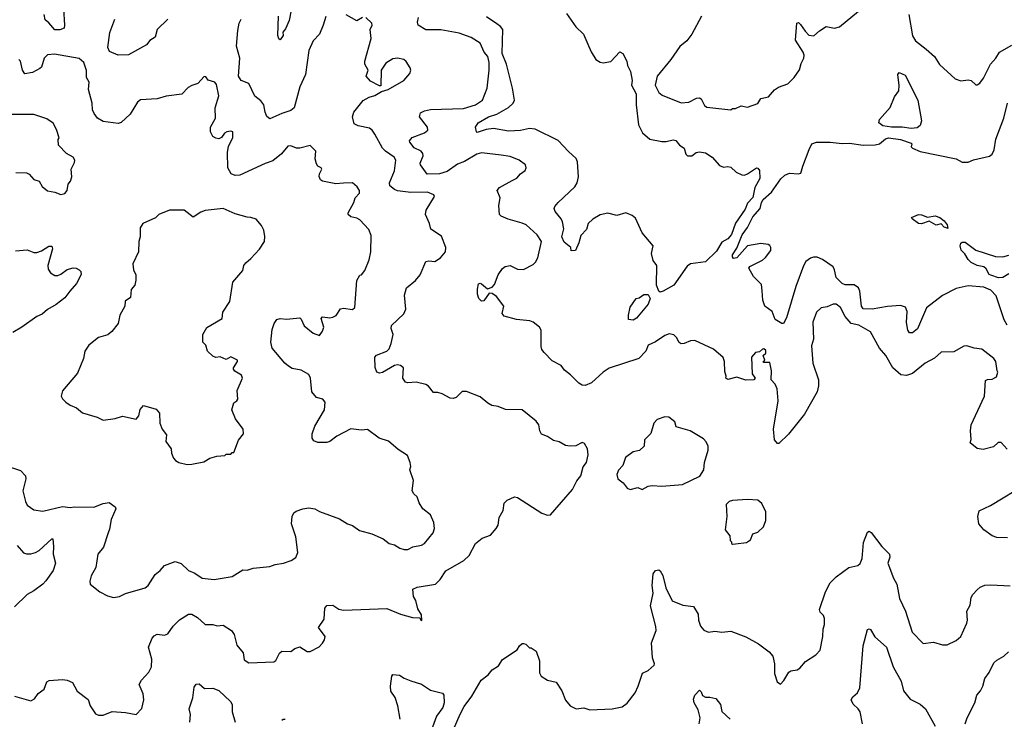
# Model space of a CAD drawing. Extents: x 1690054 to 1842981, y 782881 to 914114.
# Tile 389 of 656: x 1774040 to 1780595, y 861735 to 866391. Entities that reach past the tile are written whole.
import ezdxf

# ---------------------------------------------------------------- set-up
doc = ezdxf.new("R2010")
doc.units = 0

msp = doc.modelspace()

# ---------------------------------------------------------------- linework, layer by layer
at = {"layer": '0CON10XD'}
for points in [[(1774332.6, 866465), (1774338.9, 866355), (1774335, 866334), (1774307.8, 866322.2), (1774273.8, 866323.8), (1774235, 866369.2), (1774209.4, 866389.4), (1774203.3, 866425)], [(1775847.8, 866455), (1775834.4, 866385), (1775810, 866330), (1775792.9, 866307.1), (1775794.2, 866285), (1775775, 866257.5), (1775765, 866262.5), (1775758.6, 866285), (1775764.2, 866415)], [(1777681.4, 866431.4), (1777743.6, 866343.6), (1777794.1, 866294.1), (1777845.8, 866175.8), (1777875, 866126.7), (1777905, 866107.5), (1777925, 866103.3), (1777975, 866112.5), (1778035, 866177.5), (1778056.7, 866165), (1778083.3, 866115), (1778087.5, 866085), (1778106.4, 866046.4), (1778116.7, 865985), (1778112.5, 865955), (1778145, 865897.5), (1778143.3, 865825), (1778160.2, 865690.2), (1778187, 865637), (1778236.3, 865596.3), (1778315, 865580.4), (1778345, 865580), (1778391.2, 865591.2), (1778407.6, 865587.6), (1778434, 865555), (1778464, 865535), (1778475, 865496.7), (1778486.7, 865485), (1778515, 865484.2), (1778544.1, 865505.9), (1778565, 865511.2), (1778605, 865503.8), (1778650, 865475), (1778699.5, 865419.5), (1778725, 865408.8), (1778755, 865414), (1778775, 865409.2), (1778811.2, 865375), (1778847.3, 865357.3), (1778865, 865355.8), (1778885, 865364.4), (1778945, 865405.6), (1778955, 865402.9), (1778966.1, 865386.1), (1778966.9, 865333.1), (1778934.5, 865275), (1778921.8, 865208.2), (1778885, 865170), (1778870, 865130), (1778805, 865035.6), (1778778.5, 864961.5), (1778755, 864932.5), (1778715, 864909.7), (1778679.8, 864850.2), (1778605, 864778.8), (1778506.9, 864766.9), (1778485, 864749.5), (1778395.3, 864624.7), (1778325, 864584.7), (1778305, 864577.3)], [(1778580, 866415), (1778515.5, 866294.5), (1778480.9, 866249.1), (1778435, 866213.3), (1778374.2, 866125), (1778284.4, 866015), (1778271.9, 865955), (1778295.5, 865905.5), (1778318.3, 865888.3), (1778445, 865837.5), (1778495, 865841.4), (1778545, 865868), (1778565, 865871.2), (1778576.2, 865865), (1778599.5, 865819.5), (1778615, 865808.8), (1778775, 865790), (1778785, 865800), (1778805, 865800), (1778843.6, 865816.4), (1778885, 865808.8), (1778955, 865832.9), (1778974.4, 865865.6), (1779025, 865877.5), (1779066.2, 865923.8), (1779091.2, 865941.2), (1779155, 865963.8), (1779196, 866005), (1779232.4, 866057.6), (1779242, 866098), (1779260.3, 866135), (1779262.4, 866155), (1779255.2, 866175.2), (1779204.6, 866255), (1779215, 866366.7), (1779225, 866371.2), (1779239.5, 866359.5), (1779268.8, 866315), (1779295, 866287.5), (1779327, 866283), (1779363.9, 866316.1), (1779410, 866345), (1779465, 866334.4), (1779497.8, 866342.2), (1779625, 866446.7)], [(1774005, 861889.4), (1774115, 861857.5), (1774137.7, 861872.3), (1774162.3, 861907.7), (1774202.5, 861935), (1774220, 861985), (1774237, 861993), (1774325, 862000), (1774355, 861995.6), (1774390.9, 861980.9), (1774421.9, 861921.9), (1774495.9, 861865.9), (1774508.8, 861825), (1774545, 861771.2), (1774565, 861763.3), (1774595, 861762.5), (1774655, 861786.7), (1774745, 861780), (1774815, 861767.5), (1774853.9, 861806.1), (1774865.6, 861865), (1774862.5, 861905), (1774836.4, 861966.4), (1774850.8, 861995), (1774900.9, 862049.1), (1774918.6, 862085), (1774919.5, 862135), (1774898.1, 862215), (1774922.5, 862275), (1774935, 862291.2), (1774955, 862301.2), (1775004.1, 862295.9), (1775025.8, 862304.2), (1775062, 862355), (1775103, 862397), (1775165, 862434), (1775185, 862434), (1775223.2, 862413.2), (1775275, 862366.2), (1775325, 862365.8), (1775355, 862356), (1775395, 862361.5), (1775451.2, 862325), (1775468.5, 862298.5), (1775485, 862228.8), (1775527.5, 862177.5), (1775535, 862130), (1775565, 862110), (1775732.3, 862117.7), (1775745, 862126.7), (1775769.2, 862175), (1775785, 862187.5), (1775845, 862186), (1775872.9, 862207.1), (1775905, 862216.7), (1775955, 862186.7), (1775975, 862186.7), (1776033, 862217), (1776055, 862242.5), (1776070, 862265), (1776073.3, 862285), (1776030, 862345), (1776067.6, 862402.4), (1776071.2, 862475), (1776085, 862492), (1776125, 862493.8), (1776165, 862468.8), (1776195, 862460.8), (1776485, 862472.5), (1776574.4, 862434.4), (1776655, 862413.3), (1776705, 862410), (1776710, 862395), (1776718.3, 862391.7), (1776715, 862430), (1776689.7, 862469.7), (1776677.1, 862525), (1776662.3, 862552.3), (1776657.9, 862602.1), (1776685.8, 862615), (1776808.5, 862635), (1776839.1, 862665), (1776877.2, 862722.7), (1776997.8, 862792.2), (1777032.5, 862825), (1777075, 862906), (1777119.2, 862940.8), (1777175, 862960), (1777212.5, 863005), (1777225, 863027.5), (1777232.5, 863077.5), (1777258.8, 863125), (1777266.1, 863173.9), (1777285, 863193.8), (1777333.9, 863216.1), (1777355, 863211.2), (1777515.8, 863105.8), (1777555, 863093.8), (1777575, 863096), (1777721.6, 863265), (1777748.5, 863321.5), (1777776.6, 863355), (1777791.8, 863415), (1777814.5, 863445), (1777824.4, 863495), (1777821.2, 863535), (1777800, 863570), (1777785, 863576.7), (1777742.5, 863555), (1777705, 863552), (1777675, 863558), (1777631.7, 863581.7), (1777595, 863590), (1777555, 863617.5), (1777515, 863632.5), (1777503.8, 863655), (1777496, 863695), (1777478.3, 863718.3), (1777384.5, 863794.5), (1777275, 863797.7), (1777226.1, 863816.1), (1777184.1, 863824.1), (1777157.7, 863837.7), (1777105, 863880), (1777015, 863916.2), (1776985, 863916.7), (1776945, 863877.5), (1776925, 863869.2), (1776905, 863871.4), (1776851.7, 863901.7), (1776825, 863910), (1776795, 863910), (1776761.7, 863951.7), (1776745, 863963.3), (1776679.5, 863979.5), (1776625, 863974), (1776608.3, 863978.3), (1776591.2, 864005), (1776596.2, 864075), (1776575, 864088.8), (1776555, 864093.8), (1776535, 864089.2), (1776455, 864041.9), (1776435, 864038.9), (1776418, 864045), (1776406.6, 864076.6), (1776404, 864146), (1776415, 864158.5), (1776483.3, 864185), (1776499.7, 864200.3), (1776514.3, 864235), (1776527.5, 864295), (1776512.5, 864335), (1776514.4, 864355), (1776596.9, 864433.1), (1776611.2, 864465), (1776601.8, 864558.2), (1776614.6, 864605.4), (1776675, 864655.6), (1776707.2, 864692.8), (1776745, 864780.8), (1776765, 864786.7), (1776805, 864782.5), (1776840.6, 864805), (1776875.4, 864845), (1776876.9, 864875), (1776849.4, 864949.4), (1776777.7, 864997.7), (1776768.8, 865035), (1776741.2, 865095), (1776745.8, 865124.2), (1776801.2, 865215), (1776796.2, 865225), (1776755, 865241.9), (1776645, 865239.6), (1776555, 865251.7), (1776535, 865259.7), (1776504.3, 865285), (1776501.9, 865305), (1776535, 865383.8), (1776545.3, 865455.3), (1776532.9, 865475), (1776475, 865515.5), (1776455, 865536.4), (1776405, 865628), (1776387.8, 865655), (1776368.3, 865668.3), (1776292.5, 865685), (1776267.3, 865697.3), (1776255.7, 865745), (1776264.5, 865775.5), (1776326.4, 865853.6), (1776367.5, 865875), (1776405, 865886), (1776448.3, 865911.7), (1776492.5, 865925), (1776596.7, 865985), (1776637.7, 866032.3), (1776643.8, 866055), (1776639.5, 866069.5), (1776612.3, 866112.3), (1776596.7, 866125), (1776555, 866134.2), (1776525, 866130), (1776478.8, 866101.2), (1776446.7, 866055), (1776445, 865950), (1776435, 865950), (1776375, 865982.5), (1776347.5, 866015), (1776360, 866055), (1776338.8, 866095), (1776338, 866115), (1776380, 866265), (1776373.8, 866325), (1776386.2, 866355), (1776385, 866366.7), (1776345, 866406)], [(1775026.6, 866393.4), (1774956, 866325), (1774942, 866275), (1774907.2, 866252.8), (1774885, 866224), (1774764, 866156), (1774695, 866155.4), (1774638.7, 866178.7), (1774625.9, 866205), (1774639.6, 866305), (1774673.1, 866395)], [(1776077.3, 866412.7), (1776061.5, 866355), (1776035.4, 866294.6), (1775995, 866250), (1775965, 866186.7), (1775943.3, 866025), (1775906.2, 865943.8), (1775867.8, 865805), (1775845, 865786.9), (1775785, 865766.9), (1775705, 865730), (1775685, 865746.7), (1775673.3, 865775), (1775664.4, 865825), (1775645, 865850), (1775605, 865882), (1775566.1, 865965), (1775515.5, 865985.5), (1775497.8, 866015), (1775506.6, 866135), (1775484.5, 866215), (1775491.6, 866318.4), (1775502.1, 866367.9), (1775515, 866394.5)], [(1776322.5, 866405), (1776285, 866383.3), (1776213.9, 866423.9)], [(1780547.5, 864055), (1780540, 864115), (1780526.7, 864135), (1780445, 864197.5), (1780395, 864204), (1780345, 864220), (1780325, 864217.5), (1780259.7, 864180.3), (1780175, 864177.1), (1780130.7, 864139.3), (1780068, 864105), (1779983.6, 864036.4), (1779945, 864021.8), (1779907.2, 864027.2), (1779853.6, 864075), (1779805.6, 864155), (1779763.8, 864203.8), (1779703.9, 864313.9), (1779626.8, 864356.8), (1779575, 864369.4), (1779536.1, 864416.1), (1779505, 864474.3), (1779475, 864496.7), (1779455, 864496.7), (1779415, 864479.4), (1779375, 864474.2), (1779344.4, 864445), (1779321.4, 864378.6), (1779325.4, 864265), (1779311.3, 864221.3), (1779319.5, 864105), (1779357.8, 863995), (1779357.5, 863955), (1779348.8, 863915), (1779265.3, 863764.7), (1779157.8, 863632.2), (1779095, 863570), (1779085, 863570), (1779065.9, 863595.9), (1779059.5, 863665), (1779089.7, 863855), (1779083.5, 863933.5), (1779069.6, 863965), (1779043.3, 863995), (1779046, 864055), (1779035, 864110), (1778995, 864110), (1778990, 864115), (1779000, 864125), (1778990, 864155), (1779008.3, 864171.7), (1779008.3, 864188.3), (1778995, 864200), (1778985, 864197.5), (1778965, 864180), (1778940, 864175), (1778912.5, 864145), (1778916.7, 864035), (1778936.7, 864005), (1778926.7, 863995), (1778875, 863992.9), (1778815, 864012.5), (1778755, 863995.7), (1778741.4, 864005), (1778742.5, 864017.5), (1778735, 864050), (1778732.9, 864115), (1778722.9, 864142.9), (1778658.8, 864198.8), (1778535, 864256.7), (1778506.3, 864253.7), (1778465, 864236), (1778444.2, 864234.2), (1778431.4, 864241.4), (1778413.3, 864275), (1778395, 864292.5), (1778365, 864300), (1778335, 864290), (1778272.5, 864247.5), (1778225, 864225.5), (1778209.6, 864185), (1778163, 864137), (1777965, 864070.6), (1777925.5, 864045), (1777847, 863973), (1777805.7, 863955.7), (1777785, 863958.1), (1777761.7, 863971.7), (1777707, 864027), (1777667.3, 864057.3), (1777645, 864090), (1777585, 864120), (1777531.2, 864175), (1777516.2, 864195), (1777511.2, 864215), (1777511.2, 864325), (1777500, 864345), (1777458.9, 864378.9), (1777436.7, 864386.7), (1777347.5, 864395), (1777265, 864418.8), (1777253.3, 864435), (1777262.5, 864485), (1777215, 864547.5), (1777185, 864567.5), (1777165, 864570), (1777129.3, 864520.7), (1777115, 864517.5), (1777096.7, 864535), (1777088.6, 864565), (1777087.3, 864597.3), (1777095, 864632.5), (1777105, 864637.5), (1777115, 864633.3), (1777155, 864600), (1777185, 864610), (1777201.2, 864628.8), (1777226.7, 864693.3), (1777254.3, 864735), (1777271.4, 864748.6), (1777305, 864754.3), (1777355, 864729.4), (1777395, 864728.5), (1777459.4, 864760.6), (1777475, 864776.2), (1777489.4, 864805), (1777514.2, 864915), (1777485, 864960), (1777411.2, 865025), (1777385, 865037.5), (1777292.4, 865062.4), (1777245, 865083.6), (1777235.5, 865095), (1777230.2, 865155), (1777240, 865205), (1777220, 865255), (1777235, 865272.9), (1777318.7, 865321.3), (1777350, 865335), (1777373.3, 865365), (1777405, 865387.5), (1777412.5, 865405), (1777406.7, 865425), (1777365, 865456.2), (1777305, 865479.2), (1777245, 865490), (1777113.8, 865505), (1777082.9, 865495), (1777002.5, 865447.5), (1776955, 865428.8), (1776885, 865380.8), (1776835, 865364.6), (1776752.1, 865362.1), (1776707.5, 865425), (1776705.8, 865435), (1776726.9, 865485), (1776725, 865500), (1776712, 865515), (1776667, 865537), (1776637.5, 865575), (1776636, 865585), (1776653.5, 865606.5), (1776735, 865637.1), (1776758, 865655), (1776755.8, 865675), (1776702.9, 865745), (1776709.3, 865770.7), (1776736.2, 865785), (1776775, 865793.8), (1776995, 865799.6), (1777074.2, 865824.2), (1777120.8, 865855), (1777151.4, 865935), (1777165.5, 866055.5), (1777165.6, 866105), (1777156.4, 866145), (1777133.3, 866175), (1777105.8, 866235), (1777045, 866272.7), (1776965, 866302), (1776845, 866323.1), (1776745, 866324), (1776693.3, 866355), (1776689.4, 866375), (1776695.8, 866405)], [(1778305, 864577.3), (1778295, 864583.3), (1778279.2, 864625), (1778282, 864755), (1778258.3, 864788.3), (1778245.7, 864835), (1778256.5, 864886.5), (1778185, 864973.3), (1778140.9, 865070.9), (1778117.8, 865087.8), (1778075, 865105.6), (1778015, 865088.6), (1777955, 865102.5), (1777905, 865091.8), (1777855, 865062.5), (1777825.4, 865035), (1777814.4, 864995), (1777775.8, 864954.2), (1777763.3, 864905), (1777740, 864855), (1777711.7, 864851.7), (1777710, 864875), (1777665, 864910), (1777650, 864945), (1777662.1, 864997.9), (1777653.6, 865045), (1777645, 865065.8), (1777604.2, 865115), (1777599.2, 865135), (1777602.2, 865147.8), (1777624.3, 865175), (1777735, 865277.7), (1777752.3, 865305), (1777761.2, 865345), (1777752.9, 865445), (1777745, 865466.4), (1777692.8, 865512.8), (1777625, 865586.3), (1777472.7, 865662.7), (1777435, 865666.2), (1777375, 865653.9), (1777295, 865648.5), (1777195, 865665.6), (1777145, 865660), (1777085, 865640), (1777081.2, 865645), (1777074.3, 865675), (1777092.2, 865705), (1777162.2, 865745), (1777217.4, 865762.6), (1777293.4, 865806.6), (1777325.4, 865835), (1777334.6, 865855), (1777321.9, 865935), (1777280.8, 866095), (1777252.9, 866165), (1777256.4, 866325), (1777241.8, 866345), (1777216, 866364), (1777148.9, 866408.9)], [(1779960, 866425), (1779985, 866283.3), (1780005, 866250), (1780074.2, 866194.2), (1780131.2, 866145), (1780165, 866093.3), (1780267.7, 865997.7), (1780306.4, 865983.6), (1780355, 865991.2), (1780375, 865986.2), (1780405, 865957.5), (1780415, 865956.7), (1780431.7, 865968.3), (1780457.6, 866002.4), (1780504.4, 866095), (1780540, 866135), (1780563.8, 866175), (1780645, 866220.8)], [(1773943.8, 863425), (1774045, 863390.8), (1774078.8, 863355), (1774081.2, 863335), (1774061.9, 863255), (1774078.1, 863185), (1774090.6, 863160.6), (1774135, 863128.1), (1774195, 863119.4), (1774325, 863150.8), (1774375, 863145.5), (1774405, 863150), (1774533.6, 863146.4), (1774595, 863170.6), (1774635, 863176.7), (1774675, 863148.8), (1774680.8, 863135), (1774649.2, 863065), (1774638.8, 863001.2), (1774628.6, 862975), (1774598.9, 862881.1), (1774560, 862835), (1774546.7, 862745), (1774515, 862690), (1774507.5, 862655), (1774510, 862635), (1774573.9, 862583.9), (1774625, 862556.7), (1774665, 862546.7), (1774705, 862553.3), (1774745, 862571.2), (1774875, 862610), (1774894.3, 862625.7), (1774941.4, 862698.6), (1774976, 862725), (1775005, 862757.5), (1775075, 862784.4), (1775115, 862772.9), (1775165, 862724.3), (1775205, 862707.5), (1775254.6, 862674.6), (1775335, 862665.4), (1775453.6, 862686.4), (1775525, 862730), (1775555, 862726.7), (1775595, 862740), (1775705, 862752), (1775740, 862765), (1775795.8, 862774.2), (1775847.5, 862792.5), (1775877.5, 862812.5), (1775892.5, 862845), (1775878.7, 862948.7), (1775850.6, 863035), (1775853.8, 863085), (1775865, 863110), (1775880.3, 863119.7), (1775925, 863136), (1775965, 863142), (1776005, 863136), (1776037, 863117), (1776169.1, 863069.1), (1776223.3, 863035), (1776255.7, 863025.7), (1776302.1, 862992.1), (1776385, 862970), (1776460, 862935), (1776500, 862905), (1776536.4, 862896.4), (1776570, 862875), (1776600, 862865), (1776625, 862864), (1776658.3, 862881.7), (1776715, 862892.9), (1776735, 862904.2), (1776792, 862975), (1776800.8, 863005), (1776797.5, 863045), (1776775.6, 863095.6), (1776723.3, 863135), (1776700, 863175), (1776686.7, 863215), (1776664.4, 863234.4), (1776654, 863255), (1776661.2, 863325), (1776636.7, 863395), (1776643.6, 863416.4), (1776640, 863445), (1776621.2, 863491.2), (1776559.5, 863529.5), (1776496, 863585), (1776434, 863605), (1776355, 863664), (1776315, 863660), (1776245, 863668.8), (1776150.6, 863619.4), (1776105, 863582.9), (1776085, 863577.5), (1776025, 863576), (1775998.8, 863588.8), (1775988, 863605), (1775986.2, 863635), (1776004.2, 863685), (1776070, 863795), (1776073.8, 863845), (1776057.5, 863865), (1776015, 863877.5), (1775984.4, 863915), (1775976.5, 864005), (1775965, 864030.6), (1775915, 864059.1), (1775855, 864069.6), (1775829.4, 864085), (1775805.3, 864105.3), (1775720.6, 864205), (1775712.3, 864245), (1775720.7, 864329.3), (1775735, 864370), (1775753.1, 864395), (1775775, 864402), (1775816.7, 864396.7), (1775905.8, 864405.8), (1775915, 864397.5), (1775935, 864352.5), (1775994.2, 864304.2), (1776035, 864290), (1776055, 864317.5), (1776064, 864345), (1776047.5, 864402.5), (1776055, 864412.5), (1776105, 864406.9), (1776125, 864410.6), (1776147.5, 864422.5), (1776175, 864467.5), (1776195, 864470.4), (1776255, 864462.3), (1776271.8, 864475), (1776284.7, 864655.3), (1776305, 864690), (1776315, 864692.5), (1776338.3, 864721.7), (1776367, 864793), (1776378, 864845), (1776380, 864955), (1776364.5, 864994.5), (1776305, 865058), (1776285, 865069.4), (1776245, 865078), (1776226.2, 865095), (1776226, 865105), (1776264.2, 865175), (1776274.2, 865205), (1776303.3, 865236.7), (1776303.3, 865255), (1776287.5, 865277.5), (1776255, 865305.8), (1776195, 865302.9), (1776145, 865298.8), (1776055.9, 865315.9), (1776043.3, 865325), (1776033.9, 865346.1), (1776036.7, 865365), (1776052.5, 865395), (1776047.5, 865405), (1776025, 865416.7), (1776015, 865432.5), (1776008, 865465), (1776012.5, 865515), (1775975, 865552.5), (1775905, 865536.2), (1775883.3, 865536.7), (1775845, 865551.2), (1775825, 865548.8), (1775782.1, 865497.9), (1775725, 865451.5), (1775675, 865434.5), (1775505, 865357.1), (1775474.3, 865354.3), (1775448.5, 865365), (1775426, 865405), (1775422.7, 865507.3), (1775430, 865550), (1775460, 865605), (1775458, 865645), (1775445, 865649.2), (1775420, 865645), (1775403.8, 865635), (1775383.9, 865606.1), (1775365, 865598.8), (1775345, 865601.2), (1775325, 865613.3), (1775310.8, 865645), (1775310, 865675), (1775344.3, 865735.7), (1775341.8, 865805), (1775365.3, 865885), (1775349.5, 865959.5), (1775340, 865975), (1775295, 865987.5), (1775280, 866010), (1775268.3, 866011.7), (1775225, 865966.7), (1775185, 865953.8), (1775161.4, 865938.6), (1775120, 865895), (1775015, 865882.2), (1774955, 865863.8), (1774845, 865857.8), (1774825, 865842), (1774775, 865762.9), (1774715, 865705.6), (1774695, 865700.3), (1774595, 865712.2), (1774557.5, 865735), (1774535, 865765.5), (1774525, 865790), (1774522.1, 865835), (1774498.8, 865925), (1774502.5, 865975), (1774484.3, 866005), (1774485, 866052.5), (1774467.1, 866105), (1774435, 866132.9), (1774271.2, 866161.2), (1774225, 866156.8), (1774203.5, 866135), (1774185.6, 866075), (1774174.3, 866065), (1774125, 866038.5), (1774075, 866031.2), (1774058, 866055), (1774046, 866115), (1774035, 866125.7)], [(1779975, 865666.5), (1779915, 865675.8), (1779845, 865675.3), (1779786.7, 865685), (1779760.8, 865705), (1779765, 865726.2), (1779835, 865806.7), (1779865, 865876.7), (1779893.9, 865916.1), (1779896.4, 865953.6), (1779887.5, 866025), (1779895, 866040), (1779935, 866022.5), (1780018.8, 865855), (1780043.1, 865716.9), (1780035, 865686), (1780015, 865671.8), (1779975, 865666.5)], [(1780615, 864358), (1780593.6, 864393.6), (1780542.1, 864552.1), (1780505, 864590.3), (1780459.8, 864609.8), (1780355, 864620), (1780275, 864600.8), (1780185, 864555.9), (1780077.6, 864472.4), (1780016.7, 864333.3), (1779985, 864306), (1779965, 864306.2), (1779952, 864325), (1779944.1, 864375), (1779948.6, 864448.6), (1779937.7, 864477.7), (1779905, 864487.8), (1779818.8, 864481.2), (1779715, 864463.7), (1779655, 864467.3), (1779644.3, 864485), (1779634, 864584), (1779625, 864606.8), (1779595, 864626.5), (1779535, 864625.9), (1779515, 864635.6), (1779476.9, 864675), (1779465.5, 864725.5), (1779455, 864745.5), (1779385, 864795.5), (1779349.4, 864809.4), (1779325, 864810.8), (1779305, 864804.2), (1779275, 864780.8), (1779257.9, 864752.1), (1779207.3, 864615), (1779145, 864406.7), (1779125, 864368.8), (1779115, 864368), (1779069.6, 864395), (1779048.8, 864448.8), (1779000.9, 864485), (1778987.9, 864525), (1778983.2, 864586.8), (1778977.9, 864627.9), (1778925, 864682), (1778893.9, 864736.1), (1778901.7, 864748.3), (1778985, 864791.4), (1779005, 864808), (1779040.9, 864855), (1779041.8, 864875), (1779035, 864887.8), (1779023.8, 864895), (1778975, 864901.8), (1778886.2, 864885), (1778815, 864806.8), (1778792, 864802), (1778785, 864813.3), (1778786.5, 864825), (1778815, 864871.1), (1778850.8, 864959.2), (1778885, 865008), (1778920.2, 865079.8), (1778969.5, 865135), (1778978, 865175), (1778990, 865195), (1779045, 865242.5), (1779108.1, 865331.9), (1779133.6, 865356.4), (1779165, 865370), (1779225.8, 865364.2), (1779241.7, 865368.3), (1779253.1, 865415), (1779295.8, 865525.8), (1779315, 865564.3), (1779345.3, 865574.7), (1779435, 865575.2), (1779515, 865566.6), (1779565, 865569.6), (1779655, 865556.3), (1779735, 865558), (1779765, 865565.2), (1779805, 865597.9), (1779825, 865604.8), (1779905, 865593), (1779975, 865570), (1779980, 865565), (1779976.2, 865545), (1779984, 865535), (1780035, 865512.4), (1780275.7, 865465.7), (1780315, 865443.5), (1780355, 865443.6), (1780391.2, 865458.8), (1780497.9, 865482.1), (1780515.4, 865495), (1780527.5, 865525), (1780538.4, 865595), (1780591.2, 865735), (1780615.6, 865835.6)], [(1774015, 865373.3), (1774085, 865372.5), (1774103, 865363), (1774135, 865327.5), (1774170, 865315), (1774190.7, 865280.7), (1774225, 865252.5), (1774275, 865242.5), (1774315, 865226.7), (1774340, 865235), (1774357, 865253), (1774363.6, 865296.4), (1774377.5, 865315), (1774387.5, 865345), (1774382.5, 865395), (1774405, 865440), (1774406.7, 865455), (1774395.9, 865475.9), (1774350.7, 865500.7), (1774297.5, 865555), (1774297, 865593), (1774302.5, 865605), (1774285, 865660), (1774263, 865703), (1774221.7, 865731.7), (1774135, 865760), (1773949.5, 865759.5)], [(1775155, 863430), (1775185, 863433.3), (1775265, 863447.5), (1775305, 863472.5), (1775353.6, 863486.4), (1775405, 863490), (1775415, 863500), (1775445, 863500), (1775455, 863510), (1775465, 863510), (1775496.4, 863593.6), (1775530, 863635), (1775527.5, 863665), (1775477.5, 863735), (1775453.3, 863795), (1775465, 863840), (1775486.4, 863853.6), (1775492.5, 863865), (1775487, 863923), (1775522.5, 864005), (1775517.5, 864025), (1775471.7, 864051.7), (1775462.5, 864065), (1775462.5, 864075), (1775490, 864115), (1775490, 864125), (1775445, 864147.5), (1775415, 864130), (1775375, 864147.5), (1775345, 864142.5), (1775325, 864152.5), (1775290, 864185), (1775280, 864225), (1775260, 864245), (1775260, 864295), (1775285, 864342.5), (1775388.1, 864401.9), (1775393.3, 864445), (1775439.2, 864515), (1775458.8, 864645), (1775525, 864722.5), (1775533.3, 864755), (1775545, 864772.5), (1775579.3, 864800.7), (1775635.9, 864864.1), (1775668.8, 864915), (1775673, 864947), (1775665, 864990), (1775650.7, 865020.7), (1775615, 865062.5), (1775580, 865075), (1775555, 865076.2), (1775475, 865098.8), (1775394.1, 865134.1), (1775275, 865120.8), (1775245, 865110), (1775195, 865076.2), (1775135, 865123.3), (1775037, 865123), (1774966.4, 865093.6), (1774945, 865072.5), (1774860, 865035), (1774842.5, 865005), (1774842.5, 864945), (1774832.5, 864915), (1774830, 864845), (1774793.9, 864766.1), (1774797.5, 864725), (1774813, 864693), (1774813, 864657), (1774807.5, 864625), (1774782.5, 864595), (1774777, 864543), (1774743, 864517), (1774740, 864485), (1774706.7, 864425), (1774695, 864370), (1774652.5, 864315), (1774625.9, 864294.1), (1774564.3, 864275.7), (1774500, 864225), (1774473.3, 864185), (1774463.8, 864135), (1774425, 864037.5), (1774325, 863920), (1774316.2, 863885), (1774325, 863866.7), (1774346.7, 863845), (1774375, 863826.2), (1774418.8, 863808.8), (1774457.5, 863775), (1774555.7, 863745.7), (1774595, 863726.7), (1774675, 863737.5), (1774725, 863753.3), (1774815, 863732.5), (1774833.3, 863755), (1774842.3, 863797.7), (1774865, 863822.5), (1774948.3, 863798.3), (1774971.7, 863771.7), (1774973.3, 863705), (1774987.5, 863665), (1775017, 863627), (1775013, 863583), (1775047.5, 863535), (1775050, 863505), (1775063.9, 863473.9), (1775077, 863457), (1775100, 863445), (1775155, 863430)], [(1780220, 865000), (1780215, 865002.5), (1780195, 865009.4), (1780175, 865032.5), (1780142.7, 865022.7), (1780095, 865049.1), (1780045, 865031.6), (1780025, 865034.2), (1779982.9, 865065), (1779977.5, 865075), (1780025, 865095.2), (1780045, 865093), (1780085, 865076), (1780136, 865085), (1780165.8, 865075), (1780195, 865052), (1780214.2, 865025), (1780220, 865000)], [(1774012, 864852), (1774088.9, 864858.9), (1774135, 864842), (1774155, 864841.4), (1774185, 864851.9), (1774235, 864882.5), (1774253.8, 864883.8), (1774257.5, 864865), (1774226.9, 864755), (1774230.5, 864730.5), (1774246, 864706), (1774275, 864689.2), (1774295, 864687.8), (1774315, 864696.5), (1774355, 864728.6), (1774395, 864740), (1774416.6, 864736.6), (1774436.7, 864725), (1774446, 864715), (1774448.8, 864695), (1774418.6, 864635), (1774372.9, 864585), (1774341.1, 864538.9), (1774282.5, 864495), (1774225, 864461.9), (1774189.3, 864430.7), (1774155, 864416.5), (1774055, 864344.4), (1773995, 864310)], [(1780625, 864698.5), (1780585, 864675.8), (1780557.1, 864672.9), (1780505, 864690.5), (1780495, 864696), (1780475, 864733.3), (1780460, 864745), (1780415, 864755.4), (1780375, 864775.4), (1780353.9, 864793.9), (1780332.5, 864832.5), (1780307.8, 864857.8), (1780300.9, 864885), (1780306.6, 864903.4), (1780315, 864910), (1780335, 864909.6), (1780405, 864857.8), (1780536.1, 864813.9), (1780585, 864813.3), (1780625, 864823.3)], [(1778125, 864392), (1778092.5, 864395), (1778092.5, 864425), (1778105, 864477.5), (1778145, 864534.2), (1778165, 864540), (1778195, 864562.7), (1778225, 864561.5), (1778236.5, 864535), (1778225, 864496.9), (1778145.8, 864405), (1778125, 864392)], [(1780613.6, 863533.6), (1780575, 863576), (1780555, 863577.1), (1780522.5, 863547.5), (1780455, 863530), (1780415, 863538), (1780367.5, 863575), (1780373.9, 863596.1), (1780370, 863655), (1780375.6, 863694.4), (1780464.4, 863885), (1780471.2, 863988.8), (1780483.6, 863996.4), (1780515, 863998.8), (1780542.5, 864015), (1780552.5, 864045), (1780547.5, 864055)], [(1778185, 863263.8), (1778224.2, 863285.8), (1778251.7, 863291.7), (1778315, 863286.2), (1778453, 863297), (1778567.9, 863352.1), (1778595.7, 863395), (1778600, 863445), (1778623.3, 863525), (1778623, 863553), (1778610.5, 863580.5), (1778591.7, 863601.7), (1778505, 863654.3), (1778411.7, 863681.7), (1778400.8, 863715), (1778362, 863745), (1778335, 863748.2), (1778285, 863729.4), (1778263.1, 863705), (1778242.3, 863637.7), (1778200, 863595), (1778198.3, 863551.7), (1778166, 863524), (1778124.3, 863515.7), (1778073.1, 863476.9), (1778055.7, 863424.3), (1778027.7, 863392.3), (1778016.2, 863365), (1778022.5, 863335), (1778057.7, 863307.7), (1778085, 863274), (1778105, 863264), (1778155, 863277.5), (1778185, 863263.8)], [(1780617.2, 862942.8), (1780545, 862944), (1780515.4, 862955.4), (1780460, 862995), (1780426.7, 863035), (1780420, 863085), (1780427.7, 863122.3), (1780502.4, 863157.6), (1780745.7, 863304.3)], [(1778785, 862900), (1778805, 862902.5), (1778878.3, 862911.7), (1778905, 862930), (1778920.7, 862969.3), (1778955, 862980), (1778992.5, 863015), (1779007, 863057), (1779006.7, 863115), (1778980.7, 863170.7), (1778955, 863193.3), (1778885, 863198.8), (1778785, 863192), (1778763.3, 863185), (1778743.8, 863165), (1778747.5, 863085), (1778737, 862997), (1778767.5, 862955), (1778770, 862925), (1778780, 862915), (1778780, 862905), (1778785, 862900)], [(1776905, 861616.7), (1776971.7, 861768.3), (1776999.9, 861820.1), (1777051, 861889), (1777111.4, 861995), (1777160, 862030), (1777185.7, 862064.3), (1777228.3, 862091.7), (1777255, 862132.5), (1777353, 862197), (1777367.5, 862225), (1777385, 862240), (1777395, 862240), (1777410, 862235), (1777435, 862210), (1777445, 862210), (1777478.3, 862188.3), (1777501.2, 862125), (1777501.9, 862045), (1777511.1, 862021.1), (1777555, 861995.3), (1777612.5, 861982.5), (1777648.5, 861925), (1777673, 861863), (1777705, 861824), (1777745, 861804), (1777795, 861811.2), (1777835, 861797.5), (1777985, 861804), (1778051.7, 861818.3), (1778085, 861842.5), (1778138.3, 861911.7), (1778158.8, 861955), (1778187, 862043), (1778225, 862058.8), (1778263.3, 862095), (1778266.7, 862105), (1778253.9, 862143.9), (1778247.1, 862245), (1778277.5, 862325), (1778275, 862353.3), (1778240.9, 862490.9), (1778258.1, 862575), (1778250.9, 862625), (1778257.2, 862702.8), (1778272, 862725), (1778295, 862730.8), (1778305, 862724), (1778322, 862692), (1778340.9, 862610.9), (1778385, 862524), (1778455, 862494), (1778525, 862486.7), (1778556.3, 862435), (1778558.4, 862395), (1778571.8, 862355), (1778595, 862327.5), (1778625, 862314), (1778667.7, 862322.3), (1778715.8, 862315.8), (1778775, 862321.2), (1778875, 862283.5), (1778958.3, 862238.3), (1779029.4, 862185), (1779053.5, 862155), (1779064.5, 862105), (1779065, 862040), (1779082.5, 861985), (1779105, 861970), (1779126.9, 861993.1), (1779160.7, 862049.3), (1779175, 862057.5), (1779215.5, 862064.5), (1779234.3, 862075.7), (1779270.9, 862119.1), (1779341.2, 862165), (1779370, 862195), (1779386.2, 862285), (1779388.8, 862335), (1779399.2, 862365), (1779399.2, 862405), (1779390.8, 862425), (1779368.8, 862448.8), (1779365.4, 862465), (1779405, 862584.3), (1779435, 862642.5), (1779475, 862684), (1779560.8, 862745), (1779620.7, 862759.3), (1779635, 862770.8), (1779648.1, 862805), (1779658.8, 862911.2), (1779685, 862980), (1779695, 862986.2), (1779708.3, 862978.3), (1779779.2, 862885), (1779831.1, 862835), (1779832.7, 862815), (1779820.9, 862775), (1779856.7, 862675), (1779878.9, 862635), (1779898.6, 862538.6), (1779936.9, 862455), (1779982.9, 862315), (1780055, 862238.8), (1780125, 862248.6), (1780185, 862231.2), (1780215, 862231.2), (1780275, 862258.8), (1780306.2, 862285), (1780345.9, 862374.1), (1780351.2, 862395), (1780346.2, 862455), (1780368.8, 862495), (1780374, 862545), (1780385, 862566.2), (1780415, 862596), (1780435, 862614), (1780465, 862627.1), (1780505, 862630.8), (1780635, 862624.2)], [(1774022.5, 862892.5), (1774065, 862842.9), (1774085, 862835.6), (1774115, 862836.5), (1774145, 862844.3), (1774170.7, 862859.3), (1774255, 862936.2), (1774260, 862935), (1774265.3, 862885), (1774262.5, 862835), (1774279.5, 862775), (1774263.5, 862725), (1774215, 862655.5), (1774193.5, 862635), (1774135, 862589.2), (1774090, 862565), (1774005, 862482.9)], [(1779650.3, 861705), (1779635.4, 861785), (1779622.9, 861805), (1779590, 861835), (1779576, 861865), (1779587.1, 861885), (1779618.4, 861911.6), (1779632.5, 861945), (1779654.8, 862225), (1779685, 862332.5), (1779695, 862337.5), (1779705, 862332.5), (1779734.1, 862284.1), (1779810.6, 862215), (1779855.3, 862085.3), (1779909.7, 861989.7), (1779925, 861924), (1779968.7, 861868.7), (1780035, 861836.9), (1780070.8, 861805), (1780135, 861688.8)], [(1780335.6, 861705), (1780348.9, 861745), (1780399.6, 861845), (1780413.1, 861895), (1780437.1, 861925), (1780451.5, 861955), (1780465, 862006.2), (1780495, 862047.5), (1780525, 862110), (1780545, 862129.2), (1780593.3, 862155), (1780622.5, 862185)], [(1776572.9, 861735), (1776557.1, 861825), (1776539.5, 861879.5), (1776511.9, 861921.9), (1776508.6, 861955), (1776517, 862023), (1776525, 862032.5), (1776569.5, 862029.5), (1776599.3, 862009.3), (1776645, 861990), (1776715, 861970), (1776775, 861928.6), (1776855, 861908), (1776864, 861895), (1776865.6, 861845), (1776856.2, 861813.8), (1776815, 861756.2), (1776788.1, 861681.9)], [(1775173.3, 861715), (1775177.3, 861767.3), (1775167.5, 861805), (1775191.7, 861878.3), (1775201.2, 861948.8), (1775215, 861970), (1775235, 861971.2), (1775269.5, 861939.5), (1775325, 861943.3), (1775365, 861926), (1775444.2, 861854.2), (1775454.2, 861834.2), (1775453.8, 861785), (1775474.1, 861715)], [(1778564.2, 861704.2), (1778570, 861745), (1778557.8, 861797.8), (1778530, 861845), (1778525, 861870), (1778533.9, 861896.1), (1778565, 861930), (1778577, 861917), (1778585, 861892.5), (1778605, 861882.5), (1778635, 861883.3), (1778675, 861873.3), (1778706.4, 861833.6), (1778715, 861787.5), (1778770.8, 861735)], [(1775785, 861730), (1775795, 861736.7), (1775807.5, 861735)]]:
    msp.add_lwpolyline(points, dxfattribs=at)

doc.saveas('drawing.dxf')
